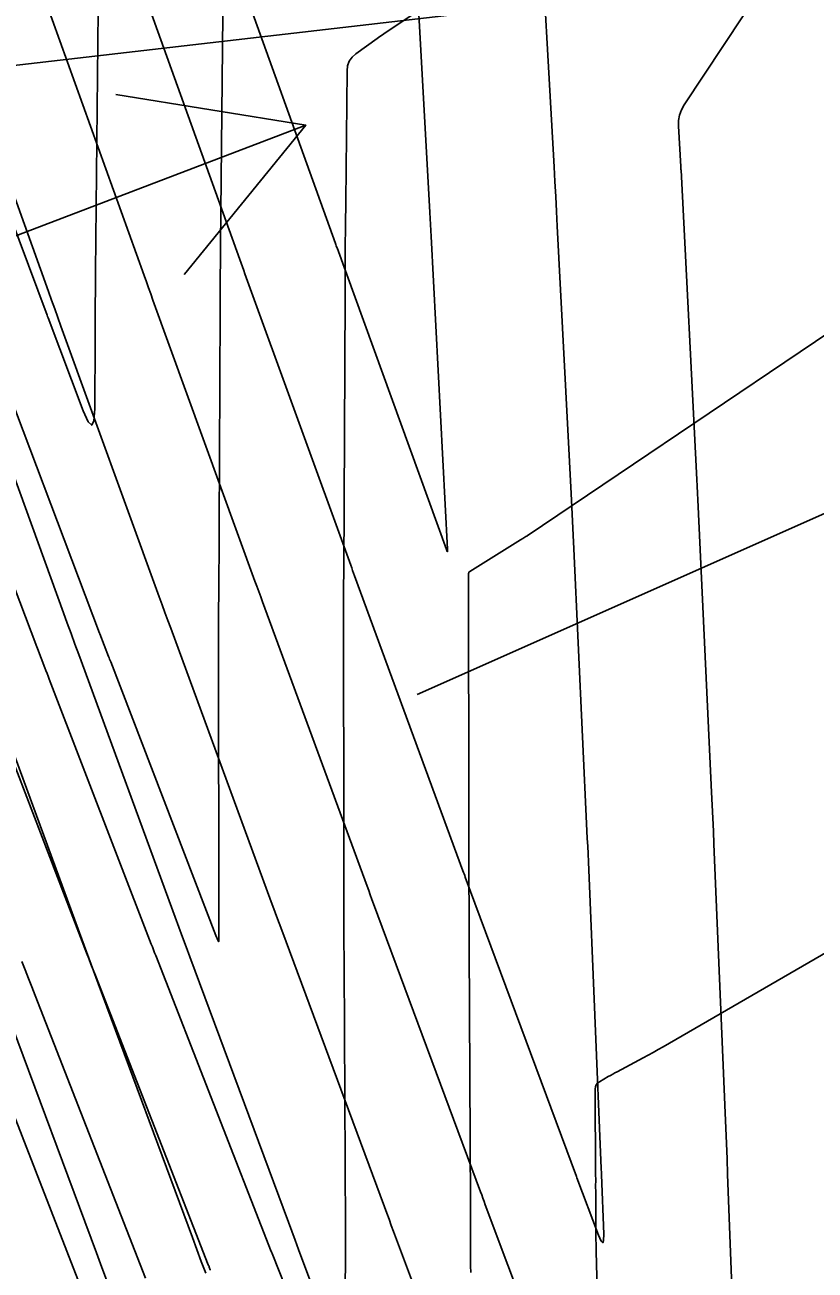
# Model space of a CAD drawing. Extents: x 954385 to 988206, y 1868364 to 1924553.
# Drawn here: x 957844.9 to 957869.55, y 1919450.97 to 1919489.82 of the extents above; entities that cross this region are included whole.
import ezdxf

# ---------------------------------------------------------------- set-up
doc = ezdxf.new("R2010")
doc.units = 0
for name, color, linetype in [('13', 7, 'Continuous'), ('16', 7, 'Continuous'), ('26', 7, 'Continuous')]:
    doc.layers.add(name, color=color, linetype=linetype)

msp = doc.modelspace()

# ---------------------------------------------------------------- linework, layer by layer
at = {"layer": '13'}
for points in [[(957851.095, 1919492.179), (957851.004, 1919482.966), (957850.999, 1919482.458), (957850.995, 1919481.949), (957850.992, 1919481.44), (957850.989, 1919480.931), (957850.945, 1919471.86), (957850.944, 1919471.77), (957850.944, 1919471.68), (957850.944, 1919471.591), (957850.944, 1919471.501), (957850.942, 1919470.845), (957850.942, 1919470.786), (957850.942, 1919470.767), (957850.947, 1919461.484), (957850.947, 1919461.454), (957850.947, 1919461.424), (957850.947, 1919461.394), (957850.947, 1919461.364), (957850.948, 1919461.24), (957850.947, 1919461.219), (957850.943, 1919461.211), (957850.937, 1919461.217), (957850.928, 1919461.237), (957850.861, 1919461.407), (957847.577, 1919469.942), (957847.56, 1919469.986), (957847.543, 1919470.03), (957847.527, 1919470.074), (957847.51, 1919470.118), (957847.24, 1919470.825), (957847.233, 1919470.843), (957843.733, 1919480.077)], [(957859.828, 1919492.059), (957856.217, 1919489.626), (957856.134, 1919489.57), (957856.051, 1919489.513), (957855.969, 1919489.455), (957855.888, 1919489.397), (957855.226, 1919488.92), (957855.106, 1919488.813), (957855.019, 1919488.687), (957854.967, 1919488.544), (957854.948, 1919488.384), (957854.908, 1919484.31), (957854.901, 1919483.574), (957854.895, 1919482.839), (957854.89, 1919482.103), (957854.886, 1919481.368), (957854.845, 1919472.772), (957854.844, 1919472.671), (957854.844, 1919472.57), (957854.843, 1919472.47), (957854.843, 1919472.369), (957854.842, 1919471.713), (957854.842, 1919471.679), (957854.846, 1919464.145), (957854.847, 1919463.23), (957854.849, 1919462.314), (957854.852, 1919461.398), (957854.857, 1919460.483), (957854.903, 1919452.243), (957854.904, 1919452.156), (957854.904, 1919452.07), (957854.903, 1919451.984), (957854.903, 1919451.897), (957854.9, 1919451.552), (957854.899, 1919451.466), (957854.898, 1919451.379), (957854.898, 1919451.293), (957854.897, 1919451.207), (957854.893, 1919450.531)], [(957847.195, 1919491.295), (957847.104, 1919482.111), (957847.1, 1919481.585), (957847.095, 1919481.059), (957847.092, 1919480.533), (957847.089, 1919480.007), (957847.078, 1919477.843), (957847.054, 1919477.467), (957846.987, 1919477.331), (957846.876, 1919477.435), (957846.722, 1919477.779), (957845.623, 1919480.679), (957845.607, 1919480.72), (957845.592, 1919480.76), (957842.124, 1919490.045)], [(957858.806, 1919450.894), (957858.803, 1919451.097), (957858.801, 1919451.301), (957858.801, 1919451.505), (957858.803, 1919452.668), (957858.803, 1919452.727), (957858.803, 1919452.785), (957858.804, 1919452.902), (957858.804, 1919452.931), (957858.804, 1919452.96), (957858.804, 1919452.989), (957858.804, 1919453.018), (957858.758, 1919461.072), (957858.753, 1919462.138), (957858.749, 1919463.204), (957858.747, 1919464.27), (957858.745, 1919465.336), (957858.742, 1919472.547), (957858.742, 1919472.605), (957858.742, 1919472.703), (957858.744, 1919472.722), (957858.75, 1919472.738), (957858.761, 1919472.752), (957858.775, 1919472.763), (957860.362, 1919473.751), (957860.429, 1919473.793), (957860.53, 1919473.855), (957860.558, 1919473.873), (957860.57, 1919473.881), (957883.269, 1919489.183)], [(957853.23, 1919449.931), (957852.609, 1919451.486), (957852.602, 1919451.503), (957852.588, 1919451.535), (957852.581, 1919451.552), (957848.982, 1919460.781), (957848.947, 1919460.871), (957848.913, 1919460.96), (957848.878, 1919461.049), (957848.844, 1919461.138), (957845.662, 1919469.407), (957845.628, 1919469.496), (957845.594, 1919469.585), (957845.559, 1919469.674), (957845.525, 1919469.763), (957845.295, 1919470.366), (957845.278, 1919470.412), (957841.843, 1919479.474)], [(957843.707, 1919468.976), (957846.826, 1919460.869), (957846.895, 1919460.692), (957846.963, 1919460.515), (957847.032, 1919460.338), (957847.101, 1919460.161), (957850.621, 1919451.135), (957850.628, 1919451.115), (957850.636, 1919451.096), (957850.644, 1919451.077), (957850.652, 1919451.057), (957850.685, 1919450.981), (957850.694, 1919450.961)], [(957882.905, 1919468.413), (957864.812, 1919457.937), (957864.656, 1919457.848), (957864.5, 1919457.76), (957864.342, 1919457.674), (957864.184, 1919457.589), (957863.373, 1919457.158), (957863.304, 1919457.12), (957863.235, 1919457.082), (957863.166, 1919457.044), (957863.097, 1919457.005), (957862.824, 1919456.847), (957862.764, 1919456.803), (957862.722, 1919456.749), (957862.696, 1919456.685), (957862.688, 1919456.611), (957862.703, 1919453.935), (957862.703, 1919453.892), (957862.704, 1919453.85), (957862.704, 1919453.807), (957862.704, 1919453.765), (957862.703, 1919453.595), (957862.703, 1919453.553), (957862.703, 1919453.51), (957862.704, 1919453.468), (957862.704, 1919453.425), (957862.707, 1919452.338), (957862.709, 1919452.142), (957862.711, 1919451.947), (957862.714, 1919451.752), (957862.719, 1919451.556), (957862.881, 1919445.145)], [(957848.66, 1919450.718), (957845.219, 1919459.54), (957845.116, 1919459.805), (957845.013, 1919460.07), (957844.911, 1919460.335), (957844.809, 1919460.6)], [(957843.338, 1919458.92), (957846.699, 1919450.3)]]:
    msp.add_lwpolyline(points, dxfattribs=at)
at = {"layer": '16'}
for points in [[(957847.477, 1919450.584), (957847.305, 1919451.047), (957847.133, 1919451.51), (957844.321, 1919459.082), (957844.143, 1919459.563), (957843.965, 1919460.044), (957843.788, 1919460.525), (957843.611, 1919461.007), (957840.847, 1919468.534), (957840.668, 1919469.023), (957840.489, 1919469.513), (957840.311, 1919470.002), (957840.133, 1919470.492), (957837.413, 1919477.983), (957837.231, 1919478.486), (957837.049, 1919478.99), (957836.867, 1919479.493), (957836.686, 1919479.996), (957834.018, 1919487.431), (957833.831, 1919487.953), (957833.645, 1919488.474), (957833.459, 1919488.996), (957833.273, 1919489.518), (957830.651, 1919496.908)], [(957848.381, 1919491.477), (957851.604, 1919482.498), (957851.644, 1919482.386), (957851.684, 1919482.274), (957851.725, 1919482.162), (957851.765, 1919482.05), (957855.065, 1919472.961), (957855.095, 1919472.879), (957855.124, 1919472.797), (957855.154, 1919472.715), (957855.184, 1919472.633), (957858.565, 1919463.426), (957858.583, 1919463.377), (957858.601, 1919463.328), (957858.619, 1919463.28), (957858.637, 1919463.231), (957862.105, 1919453.888), (957862.12, 1919453.847), (957862.791, 1919452.057), (957862.87, 1919451.875), (957862.924, 1919451.82), (957862.952, 1919451.892), (957862.955, 1919452.089), (957862.885, 1919453.944), (957862.883, 1919453.992), (957862.881, 1919454.04), (957862.879, 1919454.088), (957862.877, 1919454.137), (957862.475, 1919463.708), (957862.465, 1919463.951), (957862.454, 1919464.193), (957862.443, 1919464.436), (957862.432, 1919464.678), (957862.021, 1919473.47), (957862.001, 1919473.903), (957861.98, 1919474.336), (957861.958, 1919474.768), (957861.936, 1919475.201), (957861.506, 1919483.539), (957861.482, 1919484.003), (957861.458, 1919484.467), (957861.432, 1919484.931), (957861.406, 1919485.395), (957860.921, 1919494.018)], [(957857.027, 1919492.978), (957857.535, 1919483.964), (957857.545, 1919483.778), (957857.555, 1919483.591), (957857.565, 1919483.405), (957857.575, 1919483.218), (957858.078, 1919473.463), (957858.081, 1919473.39), (957858.081, 1919473.383), (957858.08, 1919473.38), (957858.078, 1919473.382), (957858.075, 1919473.389), (957858.051, 1919473.454), (957854.636, 1919482.863), (957854.623, 1919482.897), (957854.611, 1919482.931), (957854.599, 1919482.964), (957854.587, 1919482.998), (957851.253, 1919492.286)], [(957867.169, 1919444.754), (957866.82, 1919453.962), (957866.802, 1919454.439), (957866.783, 1919454.916), (957866.764, 1919455.393), (957866.744, 1919455.87), (957866.392, 1919464.262), (957866.375, 1919464.665), (957866.357, 1919465.069), (957866.339, 1919465.473), (957866.32, 1919465.876), (957865.904, 1919474.782), (957865.894, 1919474.997), (957865.883, 1919475.211), (957865.872, 1919475.426), (957865.862, 1919475.641), (957865.365, 1919485.283), (957865.363, 1919485.313), (957865.362, 1919485.343), (957865.36, 1919485.373), (957865.358, 1919485.403), (957865.287, 1919486.663), (957865.291, 1919486.839), (957865.322, 1919487.008), (957865.38, 1919487.17), (957865.466, 1919487.324), (957869.16, 1919492.925)], [(957862.729, 1919443.757), (957859.261, 1919453.009), (957859.223, 1919453.11), (957859.186, 1919453.211), (957859.148, 1919453.312), (957859.111, 1919453.413), (957855.774, 1919462.401), (957855.724, 1919462.536), (957855.674, 1919462.672), (957855.624, 1919462.807), (957855.574, 1919462.942), (957852.317, 1919471.814), (957852.257, 1919471.977), (957852.197, 1919472.14), (957852.138, 1919472.304), (957852.078, 1919472.467), (957848.895, 1919481.236), (957848.826, 1919481.427), (957848.757, 1919481.617), (957848.689, 1919481.807), (957848.62, 1919481.998), (957845.508, 1919490.668)], [(957836.254, 1919490.022), (957836.413, 1919489.577), (957836.572, 1919489.131), (957836.731, 1919488.686), (957836.89, 1919488.24), (957839.67, 1919480.497), (957839.823, 1919480.071), (957839.976, 1919479.646), (957840.13, 1919479.221), (957840.284, 1919478.797), (957843.119, 1919470.986), (957843.267, 1919470.578), (957843.416, 1919470.17), (957843.565, 1919469.762), (957843.715, 1919469.354), (957846.602, 1919461.491), (957846.747, 1919461.096), (957846.892, 1919460.701), (957847.038, 1919460.306), (957847.185, 1919459.912), (957850.127, 1919451.986), (957850.266, 1919451.613), (957850.404, 1919451.24), (957850.543, 1919450.868)], [(957842.635, 1919489.859), (957845.637, 1919481.497), (957845.733, 1919481.229), (957845.83, 1919480.96), (957845.927, 1919480.692), (957846.024, 1919480.423), (957849.092, 1919471.973), (957849.181, 1919471.728), (957849.27, 1919471.483), (957849.36, 1919471.238), (957849.45, 1919470.994), (957852.583, 1919462.458), (957852.665, 1919462.236), (957852.746, 1919462.015), (957852.828, 1919461.793), (957852.911, 1919461.571), (957856.116, 1919452.937), (957856.187, 1919452.745), (957856.259, 1919452.554), (957856.33, 1919452.363), (957856.402, 1919452.172), (957859.802, 1919443.101)], [(957856.875, 1919442.444), (957853.542, 1919451.334), (957853.437, 1919451.615), (957853.331, 1919451.897), (957853.226, 1919452.179), (957853.122, 1919452.461), (957850.048, 1919460.742), (957849.933, 1919461.05), (957849.819, 1919461.358), (957849.706, 1919461.666), (957849.592, 1919461.975), (957846.582, 1919470.174), (957846.463, 1919470.5), (957846.343, 1919470.827), (957846.224, 1919471.153), (957846.106, 1919471.48), (957843.154, 1919479.61)]]:
    msp.add_lwpolyline(points, dxfattribs=at)
at = {"layer": '26'}
for points in [[(958107.131, 1919518.928), (957780.867, 1919481.187), (957785.684, 1919484.764), (957780.867, 1919481.187), (957786.373, 1919478.804)], [(957807.131, 1919468.928), (957853.659, 1919486.695), (957849.875, 1919482.038), (957853.659, 1919486.695), (957847.735, 1919487.644)], [(957857.131, 1919468.928), (957881.909, 1919479.947), (957878.38, 1919475.095), (957881.909, 1919479.947), (957875.942, 1919480.577)]]:
    msp.add_lwpolyline(points, dxfattribs=at)

doc.saveas('drawing.dxf')
